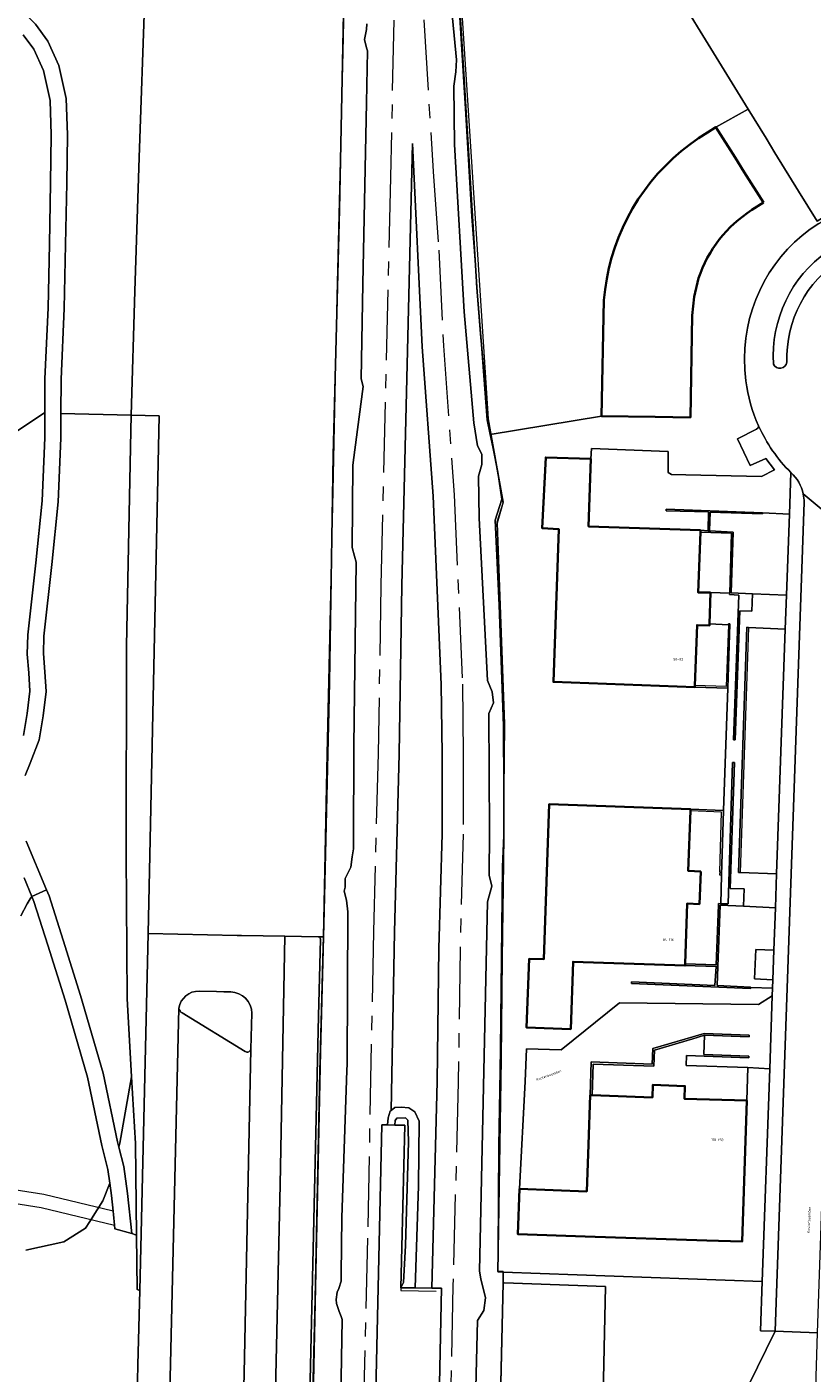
# Model space of a CAD drawing. Header units: metres. Extents: x 197700 to 204338, y 317132 to 325229.
# Tile 694 of 1056: x 202123 to 202235, y 319359 to 319550. Entities that reach past the tile are written whole.
import ezdxf
from ezdxf.enums import TextEntityAlignment as Align

# ---------------------------------------------------------------- set-up
doc = ezdxf.new("R2010")
doc.units = ezdxf.units.M
doc.linetypes.add('AM-AS', pattern=[16, 10, -2, 2, -2])
for name, color, linetype, lineweight in [('B-WE-AM-AS_SPOOR-G', 10, 'AM-AS', 18), ('B-WE-GR-BEPLANTING_CULTUUR_BODEMBEDEKKER-GV', 90, 'Continuous', 18), ('B-WE-GR-BOS_LOOF-GV', 40, 'Continuous', 13), ('B-WE-GR-GRAS-GV', 60, 'Continuous', 13), ('B-WE-GW-TALUD_KRUIN-G', 90, 'Continuous', 18), ('B-WE-IE-TERREINAFSCHEIDING_KUNSTMATIG_HEKWERK-G', 20, 'IE-TERREINAFSCHEIDING-KUNSTMATIG', 18), ('B-WE-IE-TERREINAFSCHEIDING_KUNSTMATIG_MUUR-G', 90, 'IE-TERREINAFSCHEIDING-KUNSTMATIG-DICHT', 18), ('B-WE-IE-TERREINAFSCHEIDING_KUNSTMATIG_MUUR-GV', 90, 'Continuous', 18), ('B-WE-KW-KUNSTWERK_DEK-GV', 170, 'Continuous', 18), ('B-WE-KW-KUNSTWERK_PERRON-GV', 170, 'Continuous', 18), ('B-WE-OG-BEBOUWING-GV', 7, 'Continuous', 35), ('B-WE-OG-BEBOUWING-T18', 10, 'Continuous', 18), ('B-WE-OG-TERREIN_CULTUURSCHEIDING-GV', 7, 'Continuous', 18), ('B-WE-OG-TERREIN_ERF-GV', 7, 'Continuous', 18), ('B-WE-OG-TOPOGRAFIE-T18', 10, 'Continuous', 18), ('B-WE-VH-ONVERHARD-GV', 252, 'Continuous', 18), ('B-WE-VH-VERHARDING_ASFALT-GV', 252, 'Continuous', 18), ('B-WE-VH-VERHARDING_BETON-GV', 252, 'Continuous', 18), ('B-WE-VH-VERHARDING_BETONSTRAATSTEEN-GV', 252, 'Continuous', 18), ('B-WE-VH-VERHARDING_GESLOTEN-GV', 252, 'Continuous', 18), ('B-WE-VH-VERHARDING_HALFVERHARDING-GV', 252, 'Continuous', 18), ('B-WE-VH-VERHARDING_OPEN-GV', 252, 'Continuous', 18), ('B-WE-VH-VERHARDING_TEGEL-GV', 252, 'Continuous', 18)]:
    doc.layers.add(name, color=color, linetype=linetype, lineweight=lineweight)
doc.styles.add('NLCS-ISO-M200-T18', font='NLCS-ISO.ttf', dxfattribs={"height": 0.36})
doc.linetypes.add('IE-TERREINAFSCHEIDING-KUNSTMATIG', pattern='A,4,[82,NLCS.SHX,S=0.75,R=90,X=0,Y=0],4,-2', length=10)
doc.linetypes.add('IE-TERREINAFSCHEIDING-KUNSTMATIG-DICHT', pattern='A,8,-1,[82,NLCS.SHX,S=0.75,R=90,X=0,Y=0],-1', length=10)

msp = doc.modelspace()

# ---------------------------------------------------------------- linework, layer by layer
at = {"layer": 'B-WE-AM-AS_SPOOR-G'}
for points in [[(202176.098, 319583.279), (202174.918, 319528.963), (202173.539, 319470.971), (202173.177, 319447.041), (202172.505, 319421.746), (202171.659, 319378.174), (202169.878, 319302.108), (202169.128, 319267.964), (202168.783, 319248.518), (202168.116, 319220.56)], [(202177.772, 319583.24), (202180.967, 319529.747), (202181.776, 319518.607), (202182.44, 319505.003), (202183.965, 319483.789), (202185.14, 319456.917), (202185.259, 319446.952), (202185.261, 319435.585), (202184.806, 319419.278), (202184.557, 319400.371), (202183.798, 319371.368), (202181.612, 319269.21)]]:
    msp.add_lwpolyline(points, dxfattribs=at)
at = {"layer": 'B-WE-GR-BEPLANTING_CULTUUR_BODEMBEDEKKER-GV'}
for points in [[(202147.72, 319413.285, 0.3702119), (202144.86, 319410.853)], [(202155.21, 319410.129, 0.4117402), (202152.222, 319413.152)], [(202144.86, 319410.853, 0.2191585), (202145.321, 319410.17)], [(202154.284, 319404.7, 0.5506484), (202155.092, 319405.049)]]:
    msp.add_lwpolyline(points, format="xyb", dxfattribs=at)
for points in [[(202152.222, 319413.152), (202151.233, 319413.184), (202150.208, 319413.206), (202147.72, 319413.285)], [(202145.321, 319410.17), (202154.284, 319404.7)], [(202155.092, 319405.049), (202155.21, 319410.129)]]:
    msp.add_lwpolyline(points, dxfattribs=at)
at = {"layer": 'B-WE-GR-BOS_LOOF-GV'}
for points in [[(202142.282, 319667.306), (202141.187, 319631.458), (202140.483, 319604.281), (202140.638, 319594.82), (202140.73, 319583.91), (202140.03, 319554.803), (202139.188, 319531.773), (202138.607, 319512.779), (202138.082, 319495.119), (202142.063, 319495.021), (202140.476, 319421.443), (202153.14, 319421.196), (202153.761, 319421.182), (202159.921, 319421.09), (202164.645, 319421), (202165.416, 319421), (202165.517, 319424.691), (202166.239, 319457.141), (202166.763, 319489.46), (202167.657, 319524.344), (202168.365, 319556.901), (202168.754, 319576.436), (202168.725, 319583.488), (202170.888, 319691.097)], [(202121.775, 319553.366), (202124.487, 319550.718), (202126.241, 319548.291), (202127.811, 319544.843), (202128.839, 319540.125), (202129.019, 319534.99), (202128.923, 319528.086), (202128.761, 319519.391), (202128.557, 319510.292), (202128.105, 319500.264), (202128.096, 319495.366), (202138.082, 319495.119), (202138.607, 319512.779), (202139.188, 319531.773), (202140.03, 319554.803), (202140.73, 319583.91), (202140.638, 319594.82), (202140.483, 319604.281), (202141.187, 319631.458), (202142.282, 319667.306)], [(202117.874, 319490.267), (202125.796, 319495.508), (202125.805, 319500.318), (202126.258, 319510.369), (202126.462, 319519.438), (202126.623, 319528.123), (202126.718, 319534.966), (202126.547, 319539.838), (202125.616, 319544.114), (202124.242, 319547.129), (202122.738, 319549.211)], [(202125.796, 319495.508), (202117.874, 319490.267), (202116.52, 319449.651), (202113.969, 319427.026), (202110.623, 319420.768), (202087.327, 319454.989), (202078.855, 319468.68), (202065.482, 319485.67), (202050.667, 319501.906), (202032.95, 319481.675), (202039.189, 319465.43), (202039.786, 319449.686), (202045.342, 319447.59), (202049.339, 319445.823), (202051.824, 319442.563), (202053.293, 319439.838), (202054.531, 319441.456)], [(202122.767, 319449.603), (202123.307, 319452.73), (202123.684, 319455.912), (202123.517, 319458.509), (202123.303, 319461.181), (202123.371, 319463.891), (202124.525, 319474.159), (202125.405, 319482.969), (202125.789, 319491.913), (202125.796, 319495.508)], [(202123.158, 319434.572), (202126.053, 319427.668), (202126.415, 319426.806), (202128.433, 319420.513), (202130.893, 319412.669), (202134.081, 319401.616), (202136.129, 319391.879), (202136.335, 319391.083), (202136.466, 319391.679), (202138.135, 319401.093), (202137.489, 319412.241), (202137.343, 319432.682), (202137.425, 319462.365), (202138.017, 319492.917), (202138.082, 319495.119), (202128.096, 319495.366), (202128.089, 319491.862), (202127.7, 319482.805), (202126.812, 319473.917), (202125.668, 319463.733), (202125.605, 319461.244), (202125.811, 319458.675), (202125.993, 319455.85), (202125.583, 319452.399), (202124.996, 319448.995), (202123.741, 319445.68), (202122.993, 319443.92)], [(202133.254, 319382.179), (202134.071, 319383.467), (202135.029, 319385.979), (202134.777, 319387.917), (202133.889, 319391.354), (202131.847, 319401.059), (202128.691, 319412.007), (202126.241, 319419.818), (202124.255, 319426.009), (202123.947, 319426.743), (202123.741, 319426.402), (202123.311, 319425.661), (202122.404, 319423.973)], [(202135.029, 319385.979), (202134.071, 319383.467), (202133.254, 319382.179), (202132.207, 319380.529), (202131.608, 319379.584), (202128.503, 319377.661), (202123.117, 319376.441)], [(202135.921, 319221.458), (202138.938, 319355.594), (202139.045, 319360.185), (202139.291, 319370.706), (202138.922, 319370.879), (202138.834, 319378.59), (202138.171, 319378.805), (202135.756, 319379.503), (202135.704, 319380.029), (202135.558, 319381.513), (202135.503, 319382.009), (202135.257, 319384.232), (202135.029, 319385.979)], [(202123.117, 319376.441), (202128.503, 319377.661), (202131.608, 319379.584), (202132.207, 319380.529), (202133.254, 319382.179)]]:
    msp.add_lwpolyline(points, dxfattribs=at)
for points in [[(202138.082, 319495.119), (202138.017, 319492.917), (202137.425, 319462.365), (202137.343, 319432.682), (202137.489, 319412.241), (202138.135, 319401.093), (202138.684, 319391.622), (202138.834, 319378.59), (202138.922, 319370.879), (202139.291, 319370.706), (202140.475, 319421.443), (202140.476, 319421.443), (202142.063, 319495.021)], [(202138.135, 319401.093), (202136.466, 319391.679), (202136.335, 319391.083), (202137.04, 319388.355), (202137.541, 319384.507), (202138.171, 319378.805), (202138.834, 319378.59), (202138.684, 319391.622)]]:
    msp.add_lwpolyline(points, close=True, dxfattribs=at)
at = {"layer": 'B-WE-GR-GRAS-GV'}
for points in [[(202177.634, 319847.201), (202175.035, 319788.478), (202174.766, 319782.777), (202172.894, 319743.026), (202170.888, 319691.097), (202168.725, 319583.488), (202168.754, 319576.436), (202168.365, 319556.901), (202167.657, 319524.344), (202166.763, 319489.46), (202166.239, 319457.141), (202165.517, 319424.691), (202165.416, 319421), (202164.967, 319404.672), (202163.156, 319319.765)], [(202188.746, 319278.417), (202190.913, 319371.818), (202190.953, 319373.346), (202190.955, 319373.413), (202190.195, 319373.432), (202190.213, 319376.118), (202190.313, 319391.271), (202190.476, 319399.218), (202190.567, 319405.034), (202190.862, 319430.962), (202191.014, 319435.4), (202191.045, 319436.312), (202191.029, 319441.979), (202191.003, 319450.965), (202190.379, 319468.111), (202189.813, 319480.229), (202190.73, 319483.199), (202190.181, 319487.048), (202189.505, 319490.382), (202189.098, 319492.393), (202188.681, 319494.45), (202187.839, 319505.162), (202187.764, 319506.113), (202187.25, 319512.649), (202187.151, 319513.914), (202187.142, 319514.062), (202183.122, 319580.216)], [(202167.241, 319319.373), (202168.07, 319366.612), (202167.914, 319367.029), (202167.637, 319367.766), (202167.241, 319368.885), (202167.205, 319369.427), (202167.349, 319370.509), (202167.601, 319371.014), (202167.926, 319372.061), (202167.926, 319373.035), (202167.998, 319381.119), (202168.728, 319402.005), (202168.756, 319402.886), (202168.864, 319424.532), (202168.683, 319426.192), (202168.359, 319427.492), (202168.467, 319428.033), (202168.503, 319429.26), (202169.297, 319430.884), (202169.501, 319432.379), (202169.657, 319433.518), (202169.657, 319434.168), (202169.693, 319448.134), (202170.054, 319474.225), (202169.809, 319475.114), (202169.477, 319476.318), (202169.585, 319488.047), (202170.237, 319493.086), (202171.028, 319499.198), (202170.739, 319500.281), (202170.992, 319513.813), (202171.533, 319539.544), (202171.641, 319546.906), (202171.52, 319547.362), (202171.208, 319548.53), (202171.497, 319549.937), (202171.58, 319550.774)], [(202183.752, 319551.57), (202184.317, 319545.652), (202184.22, 319543.94), (202183.909, 319541.871), (202184.007, 319533.593), (202185.396, 319509.842), (202186.791, 319494.045), (202187.309, 319490.768), (202187.928, 319489.612), (202187.884, 319488.132), (202187.409, 319486.467), (202187.512, 319480.489), (202188.699, 319457.41), (202189.356, 319455.794), (202189.544, 319454.241), (202188.9, 319452.743), (202189.016, 319435.856), (202188.937, 319429.739), (202189.315, 319428.184), (202188.726, 319425.985), (202187.594, 319373.452), (202187.769, 319372.377), (202188.407, 319369.664), (202188.208, 319367.894), (202187.308, 319366.452), (202186.785, 319345.458)]]:
    msp.add_lwpolyline(points, dxfattribs=at)
for points in [[(202175.012, 319396.328), (202175.534, 319396.73), (202176.433, 319396.798), (202177.54, 319396.667), (202178.398, 319396.134), (202179.018, 319394.807), (202178.915, 319385.606), (202178.414, 319371.095), (202180.791, 319371.081), (202181.558, 319400.43), (202181.807, 319419.34), (202182.261, 319435.627), (202182.259, 319446.934), (202182.141, 319456.834), (202180.97, 319483.616), (202179.445, 319504.822), (202178.033, 319533.759), (202176.538, 319470.913), (202176.176, 319446.978), (202175.504, 319421.677)], [(202176.391, 319371.106), (202178.414, 319371.095), (202178.915, 319385.606), (202179.018, 319394.807), (202178.398, 319396.134), (202177.54, 319396.667), (202176.433, 319396.798), (202175.534, 319396.73), (202175.012, 319396.328), (202174.867, 319396.216), (202174.614, 319395.271), (202174.522, 319394.274), (202175.548, 319394.247), (202175.606, 319394.878), (202175.835, 319395.235), (202177.049, 319395.275), (202177.38, 319394.927), (202177.475, 319391.833), (202177.047, 319377.111), (202176.762, 319371.859)], [(202176.391, 319371.106), (202176.762, 319371.859), (202177.047, 319377.111), (202177.475, 319391.833), (202177.38, 319394.927), (202177.049, 319395.275), (202175.835, 319395.235), (202175.606, 319394.878), (202175.548, 319394.247), (202176.951, 319394.21)]]:
    msp.add_lwpolyline(points, close=True, dxfattribs=at)
at = {"layer": 'B-WE-GW-TALUD_KRUIN-G'}
msp.add_lwpolyline([(202175.548, 319394.247), (202175.606, 319394.878), (202175.835, 319395.235), (202177.049, 319395.275), (202177.38, 319394.927), (202177.475, 319391.833), (202177.047, 319377.111), (202176.762, 319371.859), (202176.391, 319371.106)], dxfattribs=at)
at = {"layer": 'B-WE-IE-TERREINAFSCHEIDING_KUNSTMATIG_HEKWERK-G'}
for points in [[(202183.752, 319654.755), (202182.418, 319593.259), (202188.811, 319494.601), (202190.929, 319482.748), (202190.065, 319479.776), (202191.121, 319451.284), (202190.653, 319403.615), (202190.195, 319373.432), (202190.955, 319373.413), (202190.953, 319373.346), (202190.913, 319371.818), (202188.74, 319278.168), (202188.611, 319272.6), (202188.583, 319269.337), (202188.348, 319263.347), (202187.905, 319238.411)], [(202160.331, 319199.321), (202160.688, 319212.352), (202160.977, 319227.421), (202161.278, 319242.142), (202161.727, 319257.338), (202162.729, 319302.191), (202163.41, 319337.269), (202164.211, 319369.52), (202164.905, 319401.866), (202165.377, 319419.526), (202165.416, 319421), (202165.947, 319446.997), (202166.8, 319484.327), (202167.363, 319511.99), (202168.2, 319546.759), (202168.891, 319579.223)], [(202183.122, 319580.216), (202183.209, 319578.379), (202184.645, 319553.229), (202185.593, 319537.911), (202186.429, 319523.354), (202187.142, 319514.062)], [(202187.142, 319514.062), (202187.25, 319512.649)], [(202187.25, 319512.649), (202187.74, 319506.269), (202187.839, 319505.162)], [(202187.839, 319505.162), (202188.807, 319494.334), (202189.505, 319490.382)], [(202189.505, 319490.382), (202190.543, 319484.51)], [(202190.543, 319484.51), (202190.874, 319482.637), (202190.048, 319479.938), (202190.615, 319463.859), (202191.049, 319450.886), (202191.029, 319441.979)], [(202231.604, 319481.061), (202227.797, 319481.257)], [(202226.362, 319469.763), (202231.198, 319469.564)], [(202231.026, 319464.709), (202225.789, 319464.979)], [(202191.029, 319441.979), (202191.014, 319435.4)], [(202191.014, 319435.4), (202191.005, 319431.524), (202190.562, 319400.836), (202190.213, 319376.118)], [(202224.599, 319430.137), (202229.797, 319429.937)], [(202229.627, 319425.116), (202225.108, 319425.346)], [(202229.223, 319413.717), (202226.123, 319413.772)], [(202225.708, 319402.421), (202228.819, 319402.249)], [(202176.951, 319394.21), (202176.391, 319371.106), (202176.381, 319370.707), (202181.428, 319370.615)], [(202190.213, 319376.118), (202190.174, 319373.374)], [(202190.174, 319373.374), (202190.953, 319373.346)], [(202190.953, 319373.346), (202227.75, 319372.013)]]:
    msp.add_lwpolyline(points, dxfattribs=at)
at = {"layer": 'B-WE-IE-TERREINAFSCHEIDING_KUNSTMATIG_MUUR-G'}
for points in [[(202222.938, 319465.331), (202222.617, 319456.585), (202218.188, 319456.727)], [(202222.858, 319456.331), (202223.164, 319465.473), (202222.946, 319465.479), (202222.938, 319465.331)], [(202225.789, 319464.979), (202225.552, 319464.99), (202224.377, 319430.124), (202224.599, 319430.137)], [(202225.789, 319464.979), (202224.599, 319430.137)], [(202218.18, 319456.495), (202222.858, 319456.331)], [(202217.55, 319439.144), (202222.249, 319438.963)], [(202221.705, 319430.249), (202221.974, 319438.699), (202217.542, 319438.905)], [(202221.965, 319429.758), (202222.249, 319438.963)], [(202221.705, 319430.249), (202221.684, 319429.789), (202221.965, 319429.758)], [(202225.108, 319425.346), (202221.776, 319425.484), (202221.425, 319416.753)], [(202225.708, 319402.421), (202216.924, 319402.723), (202216.973, 319404.123), (202225.827, 319403.816), (202225.833, 319404.041), (202219.467, 319404.284)], [(202225.558, 319397.741), (202225.708, 319402.421)], [(202173.673, 319394.296), (202174.522, 319394.274), (202175.548, 319394.247), (202176.951, 319394.21)], [(202176.391, 319371.106), (202178.414, 319371.095), (202180.791, 319371.081), (202182.195, 319371.073)]]:
    msp.add_lwpolyline(points, dxfattribs=at)
at = {"layer": 'B-WE-IE-TERREINAFSCHEIDING_KUNSTMATIG_MUUR-GV'}
for points in [[(202220.275, 319478.693), (202220.366, 319481.324), (202227.784, 319481.111), (202227.797, 319481.257), (202214.109, 319481.75), (202214.103, 319481.54), (202220.114, 319481.372), (202220.059, 319478.706)], [(202218.959, 319478.506), (202223.396, 319478.38), (202223.139, 319469.834), (202223.078, 319469.63), (202224.409, 319469.568), (202223.682, 319448.986), (202223.918, 319448.973), (202224.563, 319467.341), (202226.279, 319467.299), (202226.362, 319469.763), (202223.346, 319469.868), (202223.602, 319478.497), (202220.275, 319478.693), (202220.059, 319478.706), (202218.969, 319478.77)], [(202221.425, 319416.753), (202221.776, 319425.484), (202225.108, 319425.346), (202225.166, 319427.822), (202223.182, 319427.876), (202223.789, 319445.789), (202223.542, 319445.785), (202222.892, 319425.673), (202221.86, 319425.7), (202221.537, 319425.708), (202221.514, 319425.477), (202221.209, 319417.007), (202216.779, 319417.161), (202216.77, 319416.9), (202221.201, 319416.76)], [(202221.201, 319416.76), (202221.028, 319414.088), (202209.191, 319414.577), (202209.182, 319414.368), (202226.079, 319413.669), (202226.123, 319413.772), (202226.102, 319413.854), (202221.348, 319414.067), (202221.425, 319416.753)], [(202219.53, 319406.993), (202225.869, 319406.8), (202225.888, 319407.021), (202219.482, 319407.241), (202217.889, 319406.771), (202212.191, 319405.116), (202212.089, 319402.883), (202203.455, 319403.207), (202203.314, 319398.487), (202203.577, 319398.487), (202203.739, 319402.892), (202212.343, 319402.62), (202212.46, 319404.882), (202217.892, 319406.504)]]:
    msp.add_lwpolyline(points, close=True, dxfattribs=at)
at = {"layer": 'B-WE-KW-KUNSTWERK_DEK-GV'}
msp.add_lwpolyline([(202112.688, 319384.52), (202125.269, 319382.535), (202135.704, 319380.029), (202135.558, 319381.513), (202135.503, 319382.009), (202125.677, 319384.369), (202112.646, 319386.426)], dxfattribs=at)
at = {"layer": 'B-WE-KW-KUNSTWERK_PERRON-GV'}
msp.add_lwpolyline([(202180.669, 319298.54), (202182.195, 319371.073), (202180.791, 319371.081), (202178.414, 319371.095), (202176.391, 319371.106), (202176.951, 319394.21), (202175.548, 319394.247), (202174.522, 319394.274), (202173.673, 319394.296), (202171.258, 319287.034)], dxfattribs=at)
at = {"layer": 'B-WE-OG-BEBOUWING-GV'}
for points in [[(202227.936, 319525.348), (202225.194, 319529.678), (202223.893, 319531.731), (202221.167, 319536.071), (202219.99, 319535.306), (202218.697, 319534.484), (202217.447, 319533.598), (202216.242, 319532.651), (202215.087, 319531.645), (202213.983, 319530.582), (202212.934, 319529.465), (202211.943, 319528.297), (202211.011, 319527.08), (202210.141, 319525.818), (202209.336, 319524.515), (202208.597, 319523.173), (202207.926, 319521.795), (202207.326, 319520.386), (202206.796, 319518.948), (202206.339, 319517.485), (202205.956, 319516.002), (202205.648, 319514.501), (202205.416, 319512.986), (202205.26, 319511.462), (202204.927, 319494.985), (202212.541, 319494.909), (202217.54, 319494.816), (202217.81, 319509.288), (202218.075, 319511.969), (202218.697, 319514.591)], [(202226.272, 319524.294), (202227.936, 319525.348)]]:
    msp.add_lwpolyline(points, dxfattribs=at)
msp.add_lwpolyline([(202218.697, 319514.591, -0.1716824), (202226.272, 319524.294)], format="xyb", dxfattribs=at)
for points in [[(202220.396, 319469.907), (202218.626, 319469.94), (202218.959, 319478.506), (202218.969, 319478.77), (202203.078, 319479.323), (202203.411, 319488.916), (202196.986, 319489.14), (202196.487, 319479.056), (202198.861, 319478.929), (202198.085, 319457.213), (202218.18, 319456.495), (202218.188, 319456.727), (202218.489, 319465.305), (202220.235, 319465.236), (202220.251, 319465.488)], [(202219.002, 319430.288), (202217.248, 319430.352), (202217.542, 319438.905), (202217.55, 319439.144), (202197.482, 319439.86), (202196.695, 319417.794), (202194.61, 319417.865), (202194.268, 319408.093), (202200.533, 319407.873), (202200.87, 319417.457), (202216.77, 319416.9), (202216.779, 319417.161), (202217.069, 319425.719), (202218.833, 319425.645)], [(202193.275, 319385.157), (202193.038, 319378.729), (202202.575, 319378.413), (202219.895, 319377.839), (202224.892, 319377.673), (202225.558, 319397.741), (202216.697, 319397.984), (202216.763, 319399.776), (202212.202, 319399.938), (202212.139, 319398.162), (202203.577, 319398.487), (202203.314, 319398.487), (202203.056, 319391.492), (202202.81, 319384.806)]]:
    msp.add_lwpolyline(points, close=True, dxfattribs=at)
at = {"layer": 'B-WE-OG-TERREIN_CULTUURSCHEIDING-GV'}
msp.add_lwpolyline([(202164.966, 319420.675), (202164.679, 319409.705), (202163.36, 319351.789), (202161.685, 319277.884), (202160.308, 319216.597), (202160.826, 319216.597), (202161.66, 319255.125), (202162.512, 319289.817), (202162.762, 319304.752), (202163.156, 319319.765), (202164.967, 319404.672), (202165.416, 319421), (202164.645, 319421)], dxfattribs=at)
msp.add_lwpolyline([(202164.645, 319421, -0.3745841), (202164.966, 319420.675)], format="xyb", dxfattribs=at)
at = {"layer": 'B-WE-OG-TERREIN_ERF-GV'}
for points in [[(202245.596, 319640.164), (202243.038, 319645.322), (202237.888, 319656.125), (202235.295, 319661.77), (202230.366, 319673.679), (202218.036, 319668.574), (202194.565, 319659.047), (202183.752, 319654.755), (202183.114, 319624.859), (202182.512, 319602.178), (202182.599, 319597.291), (202182.703, 319591.436), (202182.832, 319586.341), (202182.89, 319584.033), (202183.122, 319580.216), (202187.142, 319514.062), (202187.151, 319513.914), (202187.25, 319512.649), (202187.764, 319506.113), (202187.839, 319505.162)], [(202187.839, 319505.162), (202188.681, 319494.45), (202189.098, 319492.393), (202204.927, 319494.985), (202205.26, 319511.462), (202205.416, 319512.986), (202205.648, 319514.501), (202205.956, 319516.002), (202206.339, 319517.485), (202206.796, 319518.948), (202207.326, 319520.386), (202207.926, 319521.795), (202208.597, 319523.173), (202209.336, 319524.515), (202210.141, 319525.818), (202211.011, 319527.08), (202211.943, 319528.297), (202212.934, 319529.465), (202213.983, 319530.582), (202215.087, 319531.645), (202216.242, 319532.651), (202217.447, 319533.598), (202218.697, 319534.484), (202219.99, 319535.306), (202221.167, 319536.071), (202225.745, 319538.631), (202195.925, 319587.183)], [(202235.769, 319522.386), (202243.045, 319526.926), (202249.509, 319530.959), (202248.432, 319532.686), (202246.396, 319531.429), (202247.267, 319530.031), (202242.825, 319527.253), (202235.568, 319522.716), (202232.917, 319526.955), (202229.55, 319532.437), (202228.286, 319534.495), (202225.745, 319538.631), (202221.167, 319536.071), (202223.893, 319531.731), (202225.194, 319529.678), (202227.936, 319525.348), (202226.272, 319524.294)], [(202218.697, 319514.591), (202218.075, 319511.969), (202217.81, 319509.288), (202217.54, 319494.816), (202212.541, 319494.909), (202204.927, 319494.985), (202189.098, 319492.393), (202189.505, 319490.382), (202190.181, 319487.048), (202190.73, 319483.199), (202189.813, 319480.229), (202190.379, 319468.111), (202191.003, 319450.965), (202191.029, 319441.979), (202191.045, 319436.312), (202191.014, 319435.4), (202190.862, 319430.962), (202190.567, 319405.034), (202190.476, 319399.218), (202190.313, 319391.271), (202190.213, 319376.118), (202190.195, 319373.432), (202190.955, 319373.413), (202190.953, 319373.346), (202227.75, 319372.013)], [(202225.416, 319500), (202225.264, 319501.58), (202225.226, 319503.167)], [(202227.75, 319372.013), (202228.819, 319402.249), (202225.708, 319402.421), (202225.558, 319397.741), (202224.892, 319377.673), (202219.895, 319377.839), (202202.575, 319378.413), (202193.038, 319378.729), (202193.275, 319385.157), (202194.067, 319400.451), (202194.229, 319405.094), (202199.201, 319404.95), (202207.474, 319411.609), (202227.219, 319411.376), (202229.184, 319412.604), (202229.223, 319413.717), (202226.123, 319413.772), (202226.079, 319413.669), (202209.182, 319414.368), (202209.191, 319414.577), (202221.028, 319414.088), (202221.201, 319416.76), (202216.77, 319416.9), (202200.87, 319417.457), (202200.533, 319407.873), (202194.268, 319408.093), (202194.61, 319417.865), (202196.695, 319417.794), (202197.482, 319439.86), (202217.55, 319439.144), (202222.249, 319438.963), (202222.858, 319456.331), (202218.18, 319456.495), (202198.085, 319457.213), (202198.861, 319478.929), (202196.487, 319479.056), (202196.986, 319489.14), (202203.411, 319488.916), (202203.49, 319490.409), (202214.367, 319489.983), (202214.378, 319486.988), (202214.872, 319486.678), (202216.872, 319486.64), (202227.639, 319486.432), (202229.5, 319487.375), (202228.256, 319488.981), (202226.05, 319487.986), (202224.225, 319491.771), (202226.94, 319493.127), (202227.169, 319493.316), (202227.238, 319493.606)]]:
    msp.add_lwpolyline(points, dxfattribs=at)
for points in [[(202226.272, 319524.294, 0.1716824), (202218.697, 319514.591)], [(202225.226, 319503.167, -0.2567288), (202235.769, 319522.386)], [(202227.238, 319493.606, -0.0741704), (202225.416, 319500)]]:
    msp.add_lwpolyline(points, format="xyb", dxfattribs=at)
for points in [[(202231.604, 319481.061), (202227.797, 319481.257), (202227.784, 319481.111), (202220.366, 319481.324), (202220.275, 319478.693), (202223.602, 319478.497), (202223.346, 319469.868), (202226.362, 319469.763), (202231.198, 319469.564)], [(202231.026, 319464.709), (202225.789, 319464.979), (202225.552, 319464.99), (202224.377, 319430.124), (202224.599, 319430.137), (202229.797, 319429.937)], [(202225.108, 319425.346), (202221.776, 319425.484), (202221.425, 319416.753), (202221.348, 319414.067), (202226.102, 319413.854), (202226.123, 319413.772), (202229.223, 319413.717), (202229.266, 319414.903), (202226.65, 319415.013), (202226.817, 319419.179), (202229.415, 319419.114), (202229.627, 319425.116)], [(202191.084, 319371.814), (202205.49, 319371.319), (202204.937, 319347.204), (202217.476, 319346.641), (202217.078, 319344.48), (202219.496, 319344.408), (202229.585, 319364.937), (202227.502, 319364.997), (202227.75, 319372.013), (202190.953, 319373.346), (202190.913, 319371.818)]]:
    msp.add_lwpolyline(points, close=True, dxfattribs=at)
at = {"layer": 'B-WE-VH-ONVERHARD-GV'}
msp.add_lwpolyline([(202122.404, 319423.973), (202123.311, 319425.661), (202123.741, 319426.402), (202123.947, 319426.743), (202122.851, 319429.356)], dxfattribs=at)
msp.add_lwpolyline([(202126.053, 319427.668), (202123.947, 319426.743), (202124.255, 319426.009), (202126.241, 319419.818), (202128.691, 319412.007), (202131.847, 319401.059), (202133.889, 319391.354), (202134.777, 319387.917), (202135.029, 319385.979), (202135.257, 319384.232), (202135.503, 319382.009), (202135.558, 319381.513), (202135.704, 319380.029), (202135.756, 319379.503), (202138.171, 319378.805), (202137.541, 319384.507), (202137.04, 319388.355), (202136.335, 319391.083), (202136.129, 319391.879), (202134.081, 319401.616), (202130.893, 319412.669), (202128.433, 319420.513), (202126.415, 319426.806)], close=True, dxfattribs=at)
at = {"layer": 'B-WE-VH-VERHARDING_ASFALT-GV'}
for points in [[(202155.269, 319209.998), (202155.269, 319210.018), (202155.326, 319212.593), (202155.506, 319220.805), (202156.901, 319281.725), (202158.25, 319341.885), (202159.238, 319385.776), (202159.921, 319421.09), (202153.761, 319421.182), (202153.14, 319421.196), (202140.476, 319421.443), (202140.475, 319421.443), (202139.291, 319370.706), (202139.045, 319360.185)], [(202147.72, 319413.285), (202150.208, 319413.206), (202151.233, 319413.184), (202152.222, 319413.152)], [(202142.793, 319322.531), (202142.917, 319328.01), (202144.86, 319410.853)], [(202155.21, 319410.129), (202155.092, 319405.049), (202154.134, 319358.957), (202153.22, 319322.019)], [(202139.045, 319360.185), (202138.938, 319355.594), (202135.921, 319221.458)]]:
    msp.add_lwpolyline(points, dxfattribs=at)
for points in [[(202144.86, 319410.853, -0.3702119), (202147.72, 319413.285)], [(202152.222, 319413.152, -0.4117402), (202155.21, 319410.129)]]:
    msp.add_lwpolyline(points, format="xyb", dxfattribs=at)
at = {"layer": 'B-WE-VH-VERHARDING_BETON-GV'}
msp.add_lwpolyline([(202195.925, 319587.183), (202225.745, 319538.631), (202228.286, 319534.495), (202229.55, 319532.437), (202232.917, 319526.955), (202235.568, 319522.716), (202242.825, 319527.253), (202247.267, 319530.031), (202246.396, 319531.429), (202248.432, 319532.686), (202248.952, 319533.015), (202245.172, 319539.129), (202247.955, 319540.861), (202249.346, 319541.74), (202258.38, 319547.39), (202262.193, 319541.283), (202262.759, 319541.637), (202264.73, 319542.856), (202265.601, 319541.491), (202270.005, 319544.221), (202277.305, 319548.792), (202237.272, 319612.925)], dxfattribs=at)
at = {"layer": 'B-WE-VH-VERHARDING_BETONSTRAATSTEEN-GV'}
for points in [[(202235.769, 319522.386, 0.2567288), (202225.226, 319503.167)], [(202237.008, 319518.416, 0.2594817), (202229.33, 319502.396)], [(202229.33, 319502.396, -0.2594817), (202237.008, 319518.416)], [(202231.263, 319502.666, -0.2658313), (202238.972, 319517.295)], [(202238.972, 319517.295, 0.2658313), (202231.263, 319502.666)], [(202229.33, 319502.396, 0.7449462), (202231.263, 319502.666)], [(202231.263, 319502.666, -0.7449462), (202229.33, 319502.396)], [(202225.416, 319500, 0.0741704), (202227.238, 319493.606)], [(202227.238, 319493.606, 0.0898623), (202231.813, 319486.978)], [(202231.813, 319486.978, -0.1590502), (202233.573, 319483.933)], [(202233.573, 319483.933, -0.0523314), (202233.695, 319482.749)], [(202164.966, 319420.675, 0.3745841), (202164.645, 319421)], [(202145.321, 319410.17, -0.2191585), (202144.86, 319410.853)], [(202155.092, 319405.049, -0.5506484), (202154.284, 319404.7)]]:
    msp.add_lwpolyline(points, format="xyb", dxfattribs=at)
for points in [[(202225.226, 319503.167), (202225.264, 319501.58), (202225.416, 319500)], [(202233.573, 319483.933), (202239.586, 319478.91), (202239.487, 319491.216)], [(202238.164, 319419.697), (202238.207, 319436.745), (202238.119, 319438.355), (202238.127, 319438.577), (202239.284, 319471.044), (202239.586, 319478.91), (202233.573, 319483.933)], [(202233.695, 319482.749), (202229.585, 319364.937)], [(202164.645, 319421), (202159.921, 319421.09), (202159.238, 319385.776), (202158.25, 319341.885), (202156.901, 319281.725), (202155.506, 319220.805), (202155.326, 319212.593)], [(202160.308, 319216.597), (202161.685, 319277.884), (202163.36, 319351.789), (202164.679, 319409.705), (202164.966, 319420.675)], [(202229.585, 319364.937), (202235.604, 319364.719), (202237.407, 319417.206)], [(202144.86, 319410.853), (202142.917, 319328.01)], [(202154.284, 319404.7), (202145.321, 319410.17)], [(202153.22, 319322.019), (202154.134, 319358.957), (202155.092, 319405.049)], [(202204.937, 319347.204), (202205.49, 319371.319), (202191.084, 319371.814), (202190.913, 319371.818), (202188.746, 319278.417)]]:
    msp.add_lwpolyline(points, dxfattribs=at)
msp.add_lwpolyline([(202219.467, 319404.284), (202225.833, 319404.041), (202225.827, 319403.816), (202216.973, 319404.123), (202216.924, 319402.723), (202225.708, 319402.421), (202228.819, 319402.249), (202229.184, 319412.604), (202227.219, 319411.376), (202207.474, 319411.609), (202199.201, 319404.95), (202194.229, 319405.094), (202194.067, 319400.451), (202193.275, 319385.157), (202202.81, 319384.806), (202203.056, 319391.492), (202203.314, 319398.487), (202203.455, 319403.207), (202212.089, 319402.883), (202212.191, 319405.116), (202217.889, 319406.771), (202219.482, 319407.241), (202225.888, 319407.021), (202225.869, 319406.8), (202219.53, 319406.993)], close=True, dxfattribs=at)
at = {"layer": 'B-WE-VH-VERHARDING_GESLOTEN-GV'}
msp.add_lwpolyline([(202235.604, 319364.719), (202229.585, 319364.937), (202219.496, 319344.408), (202217.078, 319344.48), (202204.883, 319344.876), (202204.883, 319344.845), (202204.749, 319339.022), (202216.892, 319338.451), (202216.765, 319336.294), (202219.465, 319336.222), (202219.301, 319330.043), (202247.872, 319321.625), (202252.887, 319338.928), (202252.92, 319339.042), (202235.071, 319347.598)], close=True, dxfattribs=at)
at = {"layer": 'B-WE-VH-VERHARDING_HALFVERHARDING-GV'}
for points in [[(202122.993, 319443.92), (202123.741, 319445.68), (202124.996, 319448.995), (202125.583, 319452.399), (202125.993, 319455.85), (202125.811, 319458.675), (202125.605, 319461.244), (202125.668, 319463.733), (202126.812, 319473.917), (202127.7, 319482.805), (202128.089, 319491.862), (202128.096, 319495.366), (202128.105, 319500.264), (202128.557, 319510.292), (202128.761, 319519.391), (202128.923, 319528.086), (202129.019, 319534.99), (202128.839, 319540.125), (202127.811, 319544.843), (202126.241, 319548.291), (202124.487, 319550.718), (202121.775, 319553.366)], [(202171.58, 319550.774), (202171.497, 319549.937), (202171.208, 319548.53), (202171.52, 319547.362), (202171.641, 319546.906), (202171.533, 319539.544), (202170.992, 319513.813), (202170.739, 319500.281), (202171.028, 319499.198), (202170.237, 319493.086), (202169.585, 319488.047), (202169.477, 319476.318), (202169.809, 319475.114), (202170.054, 319474.225), (202169.693, 319448.134), (202169.657, 319434.168), (202169.657, 319433.518), (202169.501, 319432.379), (202169.297, 319430.884), (202168.503, 319429.26), (202168.467, 319428.033), (202168.359, 319427.492), (202168.683, 319426.192), (202168.864, 319424.532), (202168.756, 319402.886), (202168.728, 319402.005), (202167.998, 319381.119), (202167.926, 319373.035), (202167.926, 319372.061), (202167.601, 319371.014), (202167.349, 319370.509), (202167.205, 319369.427), (202167.241, 319368.885), (202167.637, 319367.766), (202167.914, 319367.029), (202168.07, 319366.612), (202167.241, 319319.373)], [(202186.785, 319345.458), (202187.308, 319366.452), (202188.208, 319367.894), (202188.407, 319369.664), (202187.769, 319372.377), (202187.594, 319373.452), (202188.726, 319425.985), (202189.315, 319428.184), (202188.937, 319429.739), (202189.016, 319435.856), (202188.9, 319452.743), (202189.544, 319454.241), (202189.356, 319455.794), (202188.699, 319457.41), (202187.512, 319480.489), (202187.409, 319486.467), (202187.884, 319488.132), (202187.928, 319489.612), (202187.309, 319490.768), (202186.791, 319494.045), (202185.396, 319509.842), (202184.007, 319533.593), (202183.909, 319541.871), (202184.22, 319543.94), (202184.317, 319545.652), (202183.752, 319551.57)], [(202122.738, 319549.211), (202124.242, 319547.129), (202125.616, 319544.114), (202126.547, 319539.838), (202126.718, 319534.966), (202126.623, 319528.123), (202126.462, 319519.438), (202126.258, 319510.369), (202125.805, 319500.318), (202125.796, 319495.508), (202125.789, 319491.913), (202125.405, 319482.969), (202124.525, 319474.159), (202123.371, 319463.891), (202123.303, 319461.181), (202123.517, 319458.509), (202123.684, 319455.912), (202123.307, 319452.73), (202122.767, 319449.603)], [(202171.258, 319287.034), (202173.673, 319394.296), (202174.522, 319394.274), (202174.614, 319395.271), (202174.867, 319396.216), (202175.012, 319396.328), (202175.504, 319421.677), (202176.176, 319446.978), (202176.538, 319470.913), (202178.033, 319533.759), (202179.445, 319504.822), (202180.97, 319483.616), (202182.141, 319456.834), (202182.259, 319446.934), (202182.261, 319435.627), (202181.807, 319419.34), (202181.558, 319400.43), (202180.791, 319371.081), (202182.195, 319371.073), (202180.669, 319298.54)], [(202122.851, 319429.356), (202123.947, 319426.743), (202126.053, 319427.668), (202123.158, 319434.572)]]:
    msp.add_lwpolyline(points, dxfattribs=at)
at = {"layer": 'B-WE-VH-VERHARDING_OPEN-GV'}
for points in [[(202227.238, 319493.606), (202227.169, 319493.316), (202226.94, 319493.127), (202224.225, 319491.771), (202226.05, 319487.986), (202228.256, 319488.981), (202229.5, 319487.375), (202227.639, 319486.432), (202216.872, 319486.64), (202214.872, 319486.678), (202214.378, 319486.988), (202214.367, 319489.983), (202203.49, 319490.409), (202203.411, 319488.916), (202203.078, 319479.323), (202218.969, 319478.77), (202220.059, 319478.706), (202220.114, 319481.372), (202214.103, 319481.54), (202214.109, 319481.75), (202227.797, 319481.257)], [(202227.797, 319481.257), (202231.604, 319481.061), (202231.813, 319486.978)], [(202112.688, 319384.52), (202125.269, 319382.535), (202135.704, 319380.029), (202135.558, 319381.513), (202135.503, 319382.009), (202125.677, 319384.369), (202112.646, 319386.426)]]:
    msp.add_lwpolyline(points, dxfattribs=at)
msp.add_lwpolyline([(202231.813, 319486.978, -0.0898623), (202227.238, 319493.606)], format="xyb", dxfattribs=at)
for points in [[(202218.959, 319478.506), (202218.626, 319469.94), (202220.396, 319469.907), (202223.139, 319469.834), (202223.396, 319478.38)], [(202225.789, 319464.979), (202231.026, 319464.709), (202231.198, 319469.564), (202226.362, 319469.763), (202226.279, 319467.299), (202224.563, 319467.341), (202223.918, 319448.973), (202223.682, 319448.986), (202224.409, 319469.568), (202223.078, 319469.63), (202223.139, 319469.834), (202220.396, 319469.907), (202220.251, 319465.488), (202222.938, 319465.331), (202222.946, 319465.479), (202223.164, 319465.473), (202222.858, 319456.331), (202222.249, 319438.963), (202221.965, 319429.758), (202221.86, 319425.7), (202222.892, 319425.673), (202223.542, 319445.785), (202223.789, 319445.789), (202223.182, 319427.876), (202225.166, 319427.822), (202225.108, 319425.346), (202229.627, 319425.116), (202229.797, 319429.937), (202224.599, 319430.137), (202224.377, 319430.124), (202225.552, 319464.99)], [(202218.18, 319456.495), (202222.858, 319456.331), (202223.164, 319465.473), (202222.946, 319465.479), (202222.938, 319465.331), (202220.251, 319465.488), (202220.235, 319465.236), (202218.489, 319465.305), (202218.188, 319456.727)], [(202217.542, 319438.905), (202217.248, 319430.352), (202219.002, 319430.288), (202218.833, 319425.645), (202217.069, 319425.719), (202216.779, 319417.161), (202221.209, 319417.007), (202221.514, 319425.477), (202221.537, 319425.708), (202221.86, 319425.7), (202221.965, 319429.758), (202222.249, 319438.963), (202217.55, 319439.144)], [(202229.415, 319419.114), (202226.817, 319419.179), (202226.65, 319415.013), (202229.266, 319414.903)]]:
    msp.add_lwpolyline(points, close=True, dxfattribs=at)
at = {"layer": 'B-WE-VH-VERHARDING_TEGEL-GV'}
for points in [[(202231.813, 319486.978), (202231.604, 319481.061), (202231.198, 319469.564), (202231.026, 319464.709), (202229.797, 319429.937), (202229.627, 319425.116), (202229.415, 319419.114), (202229.266, 319414.903), (202229.223, 319413.717), (202229.184, 319412.604), (202228.819, 319402.249)], [(202228.819, 319402.249), (202227.75, 319372.013), (202227.502, 319364.997), (202229.585, 319364.937), (202233.695, 319482.749)]]:
    msp.add_lwpolyline(points, dxfattribs=at)
for points in [[(202233.573, 319483.933, 0.1590502), (202231.813, 319486.978)], [(202233.695, 319482.749, 0.0523314), (202233.573, 319483.933)]]:
    msp.add_lwpolyline(points, format="xyb", dxfattribs=at)
msp.add_lwpolyline([(202225.708, 319402.421), (202216.924, 319402.723), (202216.973, 319404.123), (202225.827, 319403.816), (202225.833, 319404.041), (202219.467, 319404.284), (202219.53, 319406.993), (202217.892, 319406.504), (202212.46, 319404.882), (202212.343, 319402.62), (202203.739, 319402.892), (202203.577, 319398.487), (202212.139, 319398.162), (202212.202, 319399.938), (202216.763, 319399.776), (202216.697, 319397.984), (202225.558, 319397.741)], close=True, dxfattribs=at)

# ---------------------------------------------------------------- texts
at = {"layer": 'B-WE-OG-BEBOUWING-T18', "style": 'NLCS-ISO-M200-T18'}
for s, p in [('50-82', (202215.818, 319460.441)), ('84-116', (202214.398, 319420.583))]:
    msp.add_text(s, height=0.36, dxfattribs=at).set_placement(p, align=Align.MIDDLE)
msp.add_text('118-150', height=0.36, rotation=358.1, dxfattribs=at).set_placement((202221.37, 319392.15), align=Align.MIDDLE)
at = {"layer": 'B-WE-OG-TOPOGRAFIE-T18', "style": 'NLCS-ISO-M200-T18'}
for rotation, p in [(19.8, (202197.417, 319401.315)), (87.9, (202234.393, 319380.748))]:
    msp.add_text('Kosterbeemden', height=0.36, rotation=rotation, dxfattribs=at).set_placement(p, align=Align.MIDDLE)

doc.saveas('drawing.dxf')
